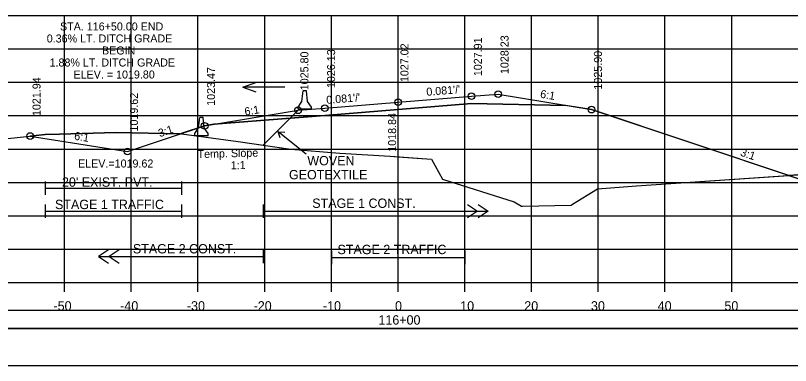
# Model space of a CAD drawing. Extents: x 1370565 to 1374448, y 301010 to 304637.
# Drawn here: x 1370677.7 to 1370793.8, y 302788.8 to 302841.2 of the extents above; entities that cross this region are included whole.
import ezdxf

# ---------------------------------------------------------------- set-up
doc = ezdxf.new("R2010")
doc.units = 0
for name, color, linetype in [('Default', 7, 'Continuous'), ('R_Alt Surface', 7, 'Continuous'), ('R_Axis', 7, 'Continuous'), ('R_Axis Annot', 7, 'Continuous'), ('R_Contours', 7, 'Continuous'), ('R_Drive', 7, 'Continuous'), ('R_Exist Surface', 7, 'Continuous'), ('R_Fin Surface', 7, 'Continuous'), ('R_Grid', 7, 'Continuous'), ('R_MOT', 7, 'Continuous'), ('R_No Plot', 7, 'Continuous'), ('R_Water', 7, 'Continuous'), ('R_Water Annot', 7, 'Continuous'), ('R_Xsect Elev', 7, 'Continuous'), ('R_Xsect Slope', 7, 'Continuous')]:
    doc.layers.add(name, color=color, linetype=linetype)

# ---------------------------------------------------------------- blocks, each defined once
blk = doc.blocks.new('MEDBAR_P')
at = {"layer": 'R_MOT'}
for p, q in [((-2.46, -0.98), (-1.63, 6.93)), ((-0.38, 6.93), (-1.63, 6.93)), ((0.87, 6.93), (-0.38, 6.93)), ((1.71, -0.98), (0.87, 6.93)), ((-5.37, -6.81), (-5.34, -5.15)), ((-5.34, -5.15), (-2.46, -0.98)), ((4.66, -5.15), (1.71, -0.98)), ((4.63, -6.81), (4.66, -5.15)), ((4.63, -6.81), (-5.37, -6.81))]:
    blk.add_line(p, q, dxfattribs=at)

msp = doc.modelspace()

# ---------------------------------------------------------------- linework, layer by layer
at = {"layer": 'Default'}
msp.add_lwpolyline([(1370585.82, 302788.75), (1370884.24, 302788.75), (1370884.24, 302794.27), (1370585.82, 302794.27)], close=True, dxfattribs=at)
at = {"layer": 'R_Alt Surface'}
for points in [[(1370707.4, 302824.88), (1370724.03, 302826.22), (1370735.03, 302827.11), (1370746.03, 302828), (1370760.16, 302827.72)], [(1370721.23, 302820.42), (1370717.05, 302823.77)], [(1370717.34, 302822.87), (1370717.05, 302823.77), (1370718.04, 302823.68)], [(1370714.8, 302812.89), (1370714.8, 302810.89)], [(1370745.42, 302812.89), (1370746.92, 302811.89), (1370745.42, 302810.89)], [(1370747.02, 302812.89), (1370748.52, 302811.89), (1370747.02, 302810.89)], [(1370714.8, 302811.89), (1370748.52, 302811.89)], [(1370691.62, 302806.07), (1370690.12, 302805.07), (1370691.62, 302804.07)], [(1370693.22, 302806.07), (1370691.72, 302805.07), (1370693.22, 302804.07)], [(1370714.8, 302806.07), (1370714.8, 302804.07)], [(1370725.03, 302805.95), (1370725.03, 302803.95)], [(1370745.03, 302805.95), (1370745.03, 302803.95)], [(1370690.12, 302805.07), (1370714.8, 302805.07)], [(1370725.03, 302804.95), (1370745.03, 302804.95)]]:
    msp.add_lwpolyline(points, dxfattribs=at)
at = {"layer": 'R_Axis'}
for p, q in [((1370585.03, 302801.18), (1370885.03, 302801.18)), ((1370685.03, 302799.78), (1370685.03, 302801.18)), ((1370695.03, 302799.78), (1370695.03, 302801.18)), ((1370705.03, 302799.78), (1370705.03, 302801.18)), ((1370715.03, 302799.78), (1370715.03, 302801.18)), ((1370725.03, 302799.78), (1370725.03, 302801.18)), ((1370735.03, 302799.78), (1370735.03, 302801.18)), ((1370745.03, 302799.78), (1370745.03, 302801.18)), ((1370755.03, 302799.78), (1370755.03, 302801.18)), ((1370765.03, 302799.78), (1370765.03, 302801.18)), ((1370775.03, 302799.78), (1370775.03, 302801.18)), ((1370785.03, 302799.78), (1370785.03, 302801.18))]:
    msp.add_line(p, q, dxfattribs=at)
for points in [[(1370682.14, 302816.33), (1370682.14, 302814.33)], [(1370702.54, 302816.33), (1370702.54, 302814.33)], [(1370682.14, 302815.33), (1370702.54, 302815.33)], [(1370682.14, 302812.89), (1370682.14, 302810.89)], [(1370702.54, 302812.89), (1370702.54, 302810.89)], [(1370682.14, 302811.89), (1370702.54, 302811.89)]]:
    msp.add_lwpolyline(points, dxfattribs=at)
at = {"layer": 'R_Contours'}
for p, q in [((1370718.85, 302825.8), (1370707.4, 302824.88)), ((1370718.85, 302825.8), (1370714.8, 302821.76)), ((1370714.8, 302821.76), (1370718.85, 302825.8)), ((1370702.39, 302823.44), (1370695.14, 302823.58)), ((1370793.61, 302817.21), (1370809.69, 302811.85))]:
    msp.add_line(p, q, dxfattribs=at)
for points in [[(1370760.16, 302827.72), (1370746.03, 302828), (1370735.03, 302827.11), (1370724.03, 302826.22), (1370718.85, 302825.8)], [(1370793.61, 302817.21), (1370764.03, 302827.08), (1370760.16, 302827.72)], [(1370707.4, 302824.88), (1370706.03, 302824.65), (1370702.52, 302823.48)], [(1370695.14, 302823.58), (1370692.71, 302823.63), (1370684.26, 302823.41), (1370682.14, 302823.37), (1370679.88, 302823.12)], [(1370679.88, 302823.12), (1370694.48, 302820.8), (1370702.39, 302823.44)], [(1370702.52, 302823.48), (1370702.54, 302823.43)], [(1370702.54, 302823.43), (1370711.03, 302822.29), (1370714.8, 302821.76)], [(1370714.8, 302821.76), (1370718.95, 302821.18), (1370726.31, 302820.58), (1370733.84, 302820.11), (1370735.03, 302820.02), (1370740.02, 302819.65), (1370741.69, 302816.66), (1370752.44, 302813.27), (1370753.52, 302812.6), (1370753.68, 302812.61), (1370760.98, 302812.78), (1370761.16, 302812.91), (1370764.9, 302815.23), (1370770.74, 302815.65), (1370793.61, 302817.21)], [(1370842.81, 302818.89), (1370842.28, 302818.87), (1370831.68, 302818.84), (1370825.97, 302818.74), (1370819.02, 302818.74), (1370816.76, 302818.69), (1370809.15, 302818.52), (1370795.82, 302817.37), (1370795.67, 302817.35), (1370793.61, 302817.21)]]:
    msp.add_lwpolyline(points, dxfattribs=at)
at = {"layer": 'R_Drive'}
msp.add_lwpolyline([(1370585.82, 302794.27), (1370884.24, 302794.27), (1370884.24, 302796.98), (1370585.82, 302796.98)], close=True, dxfattribs=at)
at = {"layer": 'R_Exist Surface'}
msp.add_lwpolyline([(1370673.69, 302822.45), (1370682.14, 302823.37), (1370684.26, 302823.41), (1370692.71, 302823.63), (1370695.14, 302823.58), (1370702.54, 302823.43), (1370711.03, 302822.29), (1370718.95, 302821.18), (1370726.31, 302820.58), (1370733.84, 302820.11), (1370740.02, 302819.65), (1370741.69, 302816.66), (1370752.44, 302813.27), (1370752.44, 302813.27), (1370753.52, 302812.6), (1370753.68, 302812.61), (1370760.98, 302812.78), (1370761.16, 302812.91), (1370764.9, 302815.23), (1370770.74, 302815.65), (1370795.67, 302817.35)], dxfattribs=at)
at = {"layer": 'R_Fin Surface'}
msp.add_line((1370720.03, 302826.98), (1370714.8, 302821.76), dxfattribs=at)
msp.add_lwpolyline([(1370679.88, 302823.12), (1370694.48, 302820.8), (1370706.03, 302824.65), (1370720.03, 302826.98), (1370724.03, 302827.31), (1370735.03, 302828.2), (1370746.03, 302829.09), (1370750.03, 302829.41), (1370764.03, 302827.08), (1370809.69, 302811.85), (1370821.69, 302811.85), (1370842.81, 302818.89)], dxfattribs=at)
at = {"layer": 'R_Grid'}
for p, q in [((1370585.03, 302841.18), (1370885.03, 302841.18)), ((1370685.03, 302801.18), (1370685.03, 302841.18)), ((1370695.03, 302801.18), (1370695.03, 302841.18)), ((1370705.03, 302801.18), (1370705.03, 302841.18)), ((1370715.03, 302801.18), (1370715.03, 302841.18)), ((1370725.03, 302801.18), (1370725.03, 302841.18)), ((1370735.03, 302801.18), (1370735.03, 302841.18)), ((1370745.03, 302801.18), (1370745.03, 302841.18)), ((1370755.03, 302801.18), (1370755.03, 302841.18)), ((1370765.03, 302801.18), (1370765.03, 302841.18)), ((1370775.03, 302801.18), (1370775.03, 302841.18)), ((1370785.03, 302801.18), (1370785.03, 302841.18)), ((1370585.03, 302836.18), (1370885.03, 302836.18)), ((1370585.03, 302831.18), (1370885.03, 302831.18)), ((1370585.03, 302826.18), (1370885.03, 302826.18)), ((1370585.03, 302821.18), (1370885.03, 302821.18)), ((1370585.03, 302816.18), (1370885.03, 302816.18)), ((1370585.03, 302811.18), (1370885.03, 302811.18)), ((1370585.03, 302806.18), (1370885.03, 302806.18)), ((1370585.03, 302801.18), (1370885.03, 302801.18))]:
    msp.add_line(p, q, dxfattribs=at)
at = {"layer": 'R_No Plot'}
for centre in [(1370746.03, 302829.09), (1370750.03, 302829.41), (1370724.03, 302827.31), (1370735.03, 302828.2), (1370720.03, 302826.98), (1370764.03, 302827.08), (1370706.03, 302824.65), (1370679.88, 302823.12), (1370694.48, 302820.8)]:
    msp.add_circle(centre, 0.5, dxfattribs=at)
at = {"layer": 'R_Water Annot'}
for p, q in [((1370711.77, 302830.44), (1370713.7, 302831.14)), ((1370718.06, 302830.44), (1370711.77, 302830.44)), ((1370711.77, 302830.44), (1370713.7, 302829.74))]:
    msp.add_line(p, q, dxfattribs=at)
at = {"layer": 'R_Xsect Elev'}
msp.add_line((1370735.03, 302820.02), (1370735.03, 302826.4), dxfattribs=at)

# ---------------------------------------------------------------- block references
at = {"layer": 'R_Fin Surface', "xscale": 0.2, "yscale": 0.20000000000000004}
for p in [(1370721.1, 302828.5), (1370705.61, 302824.53)]:
    msp.add_blockref('MEDBAR_P', p, dxfattribs=at)

# ---------------------------------------------------------------- texts
at = {"layer": 'R_Axis Annot'}
for s, p in [('WOVEN ', (1370721.42, 302818.74)), ('GEOTEXTILE', (1370718.67, 302816.64)), ("20' EXIST. PVT.", (1370684.64, 302815.53)), ('-50', (1370683.37, 302796.98)), ('-40', (1370693.37, 302796.98)), ('-30', (1370703.37, 302796.98)), ('-20', (1370713.37, 302796.98)), ('-10', (1370723.76, 302796.98)), ('0', (1370734.57, 302796.98)), ('10', (1370744.34, 302796.98)), ('20', (1370753.94, 302796.98)), ('30', (1370763.94, 302796.98)), ('40', (1370773.94, 302796.98)), ('50', (1370783.94, 302796.98)), ('116+00', (1370732.08, 302794.88))]:
    msp.add_text(s, height=1.4, dxfattribs=at).set_placement(p)
at = {"layer": 'R_Water'}
for s, p in [('STAGE 1 TRAFFIC', (1370683.6, 302812.18)), ('STAGE 1 CONST.', (1370722.16, 302812.36)), ('STAGE 2 CONST.', (1370695.27, 302805.54)), ('STAGE 2 TRAFFIC', (1370725.94, 302805.43))]:
    msp.add_text(s, height=1.4, dxfattribs=at).set_placement(p)
at = {"layer": 'R_Xsect Elev'}
for s, p in [('STA. 116+50.00 END', (1370684.35, 302838.94)), ('0.36% LT. DITCH GRADE', (1370682.36, 302837.14)), ('BEGIN', (1370690.64, 302835.34)), ('1.88% LT. DITCH GRADE', (1370682.78, 302833.54)), ('ELEV. = 1019.80', (1370686.37, 302831.74)), ('ELEV.=1019.62', (1370687.05, 302818.41))]:
    msp.add_text(s, height=1.2, dxfattribs=at).set_placement(p)
for s, p in [('1027.91', (1370747.58, 302832.09)), ('1028.23', (1370751.58, 302832.41)), ('1026.13', (1370725.58, 302830.31)), ('1027.02', (1370736.58, 302831.2)), ('1025.80', (1370721.58, 302829.98)), ('1025.90', (1370765.58, 302830.08)), ('1023.47', (1370707.58, 302827.65)), ('1021.94', (1370681.43, 302826.12)), ('1019.62', (1370696.03, 302823.8)), ('1018.84', (1370734.73, 302820.77))]:
    msp.add_text(s, height=1.2, rotation=90, dxfattribs=at).set_placement(p)
at = {"layer": 'R_Xsect Slope'}
for s, rotation, p in [("0.081'/'", 4.623, (1370739.31, 302829.14)), ("0.081'/'", 4.6231, (1370724.31, 302827.93)), ('6:1', 350.5377, (1370756.26, 302828.88)), ('6:1', 9.4623, (1370712.1, 302826.17)), ('3:1', 18.4349, (1370699.3, 302822.94)), ('6:1', 350.9572, (1370686.41, 302822.59)), ('Temp. Slope ', 1.4768, (1370704.98, 302819.81)), ('3:1', 341.5651, (1370786.23, 302820.2)), ('1:1', 1.4768, (1370709.95, 302818.13))]:
    msp.add_text(s, height=1.2, rotation=rotation, dxfattribs=at).set_placement(p)

doc.saveas('drawing.dxf')
